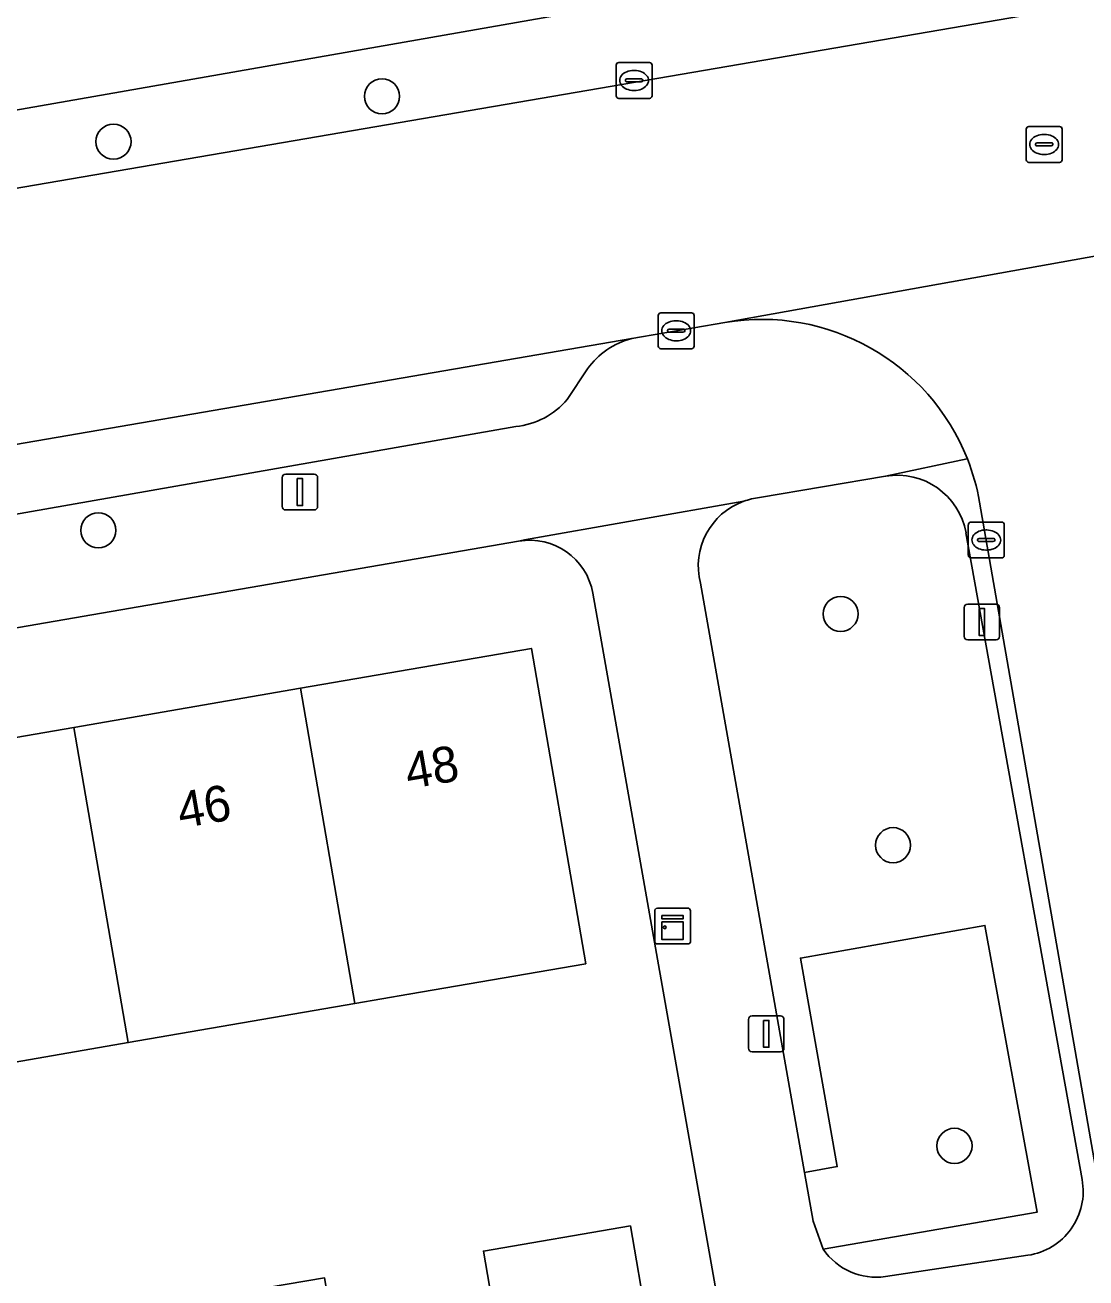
# Model space of a CAD drawing. Extents: x 162879 to 165540, y 384011 to 385181.
# Drawn here: x 164201.76 to 164231.34, y 384711.92 to 384746.83 of the extents above; entities that cross this region are included whole.
import ezdxf

# ---------------------------------------------------------------- set-up
doc = ezdxf.new("R2010")
doc.units = 0
for name, color, linetype in [('IMGEO_Boom', 7, 'Continuous'), ('IMGEO_Erf', 7, 'Continuous'), ('IMGEO_Groenvoorziening', 7, 'Continuous'), ('IMGEO_Hek', 7, 'Continuous'), ('IMGEO_Kast', 7, 'Continuous'), ('IMGEO_Kolk', 7, 'Continuous'), ('IMGEO_Lichtmast', 7, 'Continuous'), ('IMGEO_Pand', 7, 'Continuous'), ('IMGEO_Pand_nummerreeks', 7, 'Continuous'), ('IMGEO_Parkeervlak_open', 7, 'Continuous'), ('IMGEO_Rijbaan_lokaal_gesloten', 7, 'Continuous'), ('IMGEO_Rijbaan_lokaal_open', 7, 'Continuous'), ('IMGEO_Rioolput', 7, 'Continuous'), ('IMGEO_Voetpad_open', 7, 'Continuous')]:
    doc.layers.add(name, color=color, linetype=linetype)

msp = doc.modelspace()

# ---------------------------------------------------------------- linework, layer by layer
at = {"layer": 'IMGEO_Boom'}
for centre in [(164211.716, 384744.842), (164204.229, 384743.58), (164203.806, 384732.748), (164224.499, 384730.419), (164225.963, 384723.975), (164227.674, 384715.597)]:
    msp.add_circle(centre, 0.489, dxfattribs=at)
at = {"layer": 'IMGEO_Erf'}
for points in [[(164181.636, 384759.996), (164182.983, 384750), (164184.139, 384741.423), (164218.594, 384747.449), (164218.437, 384748.328), (164218.152, 384750), (164213.554, 384776.661), (164204.374, 384829.872)], [(164215.523, 384732.443), (164164.654, 384723.67)], [(164217.806, 384729.797), (164217.594, 384730.996)], [(164167.926, 384704.489), (164172.141, 384705.216), (164172.599, 384702.565), (164176.789, 384703.288), (164176.313, 384706.118), (164180.626, 384706.845), (164184.846, 384707.556), (164185.318, 384704.759), (164189.423, 384705.467), (164188.947, 384708.297), (164193.26, 384709.024), (164197.48, 384709.735), (164197.952, 384706.938), (164202.058, 384707.646), (164201.582, 384710.477), (164205.896, 384711.204), (164210.115, 384711.915), (164210.587, 384709.117), (164221.139, 384710.937), (164221.116, 384711.067), (164217.806, 384729.797)]]:
    msp.add_lwpolyline(points, dxfattribs=at)
for points in [[(164192.007, 384716.295), (164185.69, 384715.205), (164179.373, 384714.116), (164173.055, 384713.027), (164171.55, 384712.767), (164166.622, 384711.917), (164165.107, 384720.7), (164171.54, 384721.809), (164177.859, 384722.899), (164184.175, 384723.988), (164190.493, 384725.078), (164196.809, 384726.167), (164203.128, 384727.257), (164209.444, 384728.346), (164215.878, 384729.456), (164217.393, 384720.673), (164212.466, 384719.823), (164210.958, 384719.565), (164204.642, 384718.475), (164198.324, 384717.385)], [(164218.641, 384713.371), (164219.1, 384710.711), (164214.999, 384710.004), (164214.541, 384712.664)]]:
    msp.add_lwpolyline(points, close=True, dxfattribs=at)
msp.add_arc((164215.831, 384730.679), 1.791, 10.2007, 99.9156, dxfattribs=at)
at = {"layer": 'IMGEO_Groenvoorziening'}
for points in [[(164225.751, 384734.256), (164222.239, 384733.659)], [(164231.233, 384714.655), (164227.995, 384732.68)], [(164220.592, 384731.276), (164223.49, 384714.857), (164223.73, 384713.5), (164224.013, 384712.714)], [(164225.747, 384711.953), (164229.722, 384712.548)]]:
    msp.add_lwpolyline(points, dxfattribs=at)
for centre, radius, start, end in [((164226.078, 384732.336), 1.948, 10.178, 99.6599), ((164222.444, 384731.756), 1.913, 109.6738, 194.5362), ((164222.433, 384731.813), 1.856, 95.9864, 109.9266), ((164229.455, 384714.335), 1.807, 278.509, 10.1999), ((164225.498, 384713.741), 1.805, 214.6732, 277.9364)]:
    msp.add_arc(centre, radius, start, end, dxfattribs=at)
at = {"layer": 'IMGEO_Hek'}
msp.add_lwpolyline([(164223.49, 384714.857), (164224.406, 384715.019), (164223.381, 384720.829), (164228.521, 384721.737), (164229.982, 384713.749), (164224.013, 384712.714)], dxfattribs=at)
at = {"layer": 'IMGEO_Kast'}
for p, q in [((164219.392, 384722.222), (164220.233, 384722.222)), ((164220.233, 384722.222), (164219.392, 384722.222)), ((164219.317, 384721.297), (164219.317, 384722.138)), ((164219.317, 384722.138), (164219.317, 384721.297)), ((164220.317, 384722.147), (164220.317, 384721.306)), ((164220.317, 384721.306), (164220.317, 384722.147)), ((164220.242, 384721.222), (164219.401, 384721.222)), ((164219.401, 384721.222), (164220.242, 384721.222))]:
    msp.add_line(p, q, dxfattribs=at)
for points in [[(164219.512, 384722.012), (164220.112, 384722.012), (164220.112, 384721.927), (164219.512, 384721.927), (164219.512, 384722.012)], [(164219.512, 384721.837), (164220.112, 384721.837), (164220.112, 384721.348), (164219.512, 384721.348), (164219.512, 384721.837)]]:
    msp.add_lwpolyline(points, dxfattribs=at)
msp.add_circle((164219.596, 384721.686), 0.0377, dxfattribs=at)
for centre, start, end in [((164219.395, 384722.144), 92.4484, 184.2845), ((164219.395, 384722.144), 92.4484, 184.2845), ((164220.239, 384722.144), 2.4484, 94.2845), ((164220.239, 384722.144), 2.4484, 94.2845), ((164219.395, 384721.3), 182.4484, 274.2845), ((164219.395, 384721.3), 182.4484, 274.2845), ((164220.239, 384721.3), 272.4484, 4.2845), ((164220.239, 384721.3), 272.4484, 4.2845)]:
    msp.add_arc(centre, 0.0779, start, end, dxfattribs=at)
at = {"layer": 'IMGEO_Kolk'}
for p, q in [((164218.241, 384744.859), (164218.241, 384745.711)), ((164218.316, 384745.785), (164219.168, 384745.785)), ((164219.242, 384745.711), (164219.242, 384744.859)), ((164218.5, 384745.279), (164218.5, 384745.291)), ((164218.938, 384745.242), (164218.54, 384745.242)), ((164218.543, 384745.328), (164218.941, 384745.328)), ((164218.729, 384745.565), (164218.754, 384745.565)), ((164218.984, 384745.291), (164218.984, 384745.279)), ((164218.752, 384745.005), (164218.727, 384745.005)), ((164219.168, 384744.785), (164218.316, 384744.785)), ((164219.416, 384737.884), (164219.416, 384738.736)), ((164219.491, 384738.81), (164220.343, 384738.81)), ((164220.417, 384738.736), (164220.417, 384737.884)), ((164219.675, 384738.304), (164219.675, 384738.316)), ((164220.113, 384738.267), (164219.715, 384738.267)), ((164219.718, 384738.353), (164220.116, 384738.353)), ((164219.904, 384738.59), (164219.929, 384738.59)), ((164220.159, 384738.316), (164220.159, 384738.304)), ((164219.927, 384738.03), (164219.902, 384738.03)), ((164220.343, 384737.81), (164219.491, 384737.81)), ((164228.06, 384732.052), (164228.06, 384732.904)), ((164228.135, 384732.978), (164228.987, 384732.978)), ((164228.548, 384732.758), (164228.573, 384732.758)), ((164229.061, 384732.904), (164229.061, 384732.052)), ((164228.319, 384732.472), (164228.319, 384732.484)), ((164228.757, 384732.435), (164228.359, 384732.435)), ((164228.362, 384732.521), (164228.76, 384732.521)), ((164228.803, 384732.484), (164228.803, 384732.472)), ((164228.987, 384731.978), (164228.135, 384731.978)), ((164228.571, 384732.198), (164228.546, 384732.198))]:
    msp.add_line(p, q, dxfattribs=at)
for points in [[(164218.241, 384744.859), (164218.241, 384745.711)], [(164218.316, 384745.785), (164219.168, 384745.785)], [(164219.242, 384745.711), (164219.242, 384744.859)], [(164219.168, 384744.785), (164218.316, 384744.785)], [(164219.416, 384737.884), (164219.416, 384738.736)], [(164219.491, 384738.81), (164220.343, 384738.81)], [(164220.417, 384738.736), (164220.417, 384737.884)], [(164220.343, 384737.81), (164219.491, 384737.81)], [(164228.06, 384732.052), (164228.06, 384732.904)], [(164228.135, 384732.978), (164228.987, 384732.978)], [(164229.061, 384732.904), (164229.061, 384732.052)], [(164228.987, 384731.978), (164228.135, 384731.978)]]:
    msp.add_lwpolyline(points, dxfattribs=at)
for centre, radius, start, end in [((164218.318, 384745.709), 0.0765, 91.552, 178.448), ((164218.318, 384745.709), 0.0765, 91.552, 178.448), ((164219.166, 384745.709), 0.0765, 1.552, 88.448), ((164219.166, 384745.709), 0.0765, 1.552, 88.448), ((164218.54, 384745.288), 0.0403, 85.8775, 175.7526), ((164218.537, 384745.278), 0.0366, 178.938, 274.7102), ((164218.941, 384745.285), 0.043, 264.8664, 352.4533), ((164218.945, 384745.29), 0.0386, 1.7309, 96.639), ((164218.318, 384744.861), 0.0765, 181.552, 268.448), ((164218.318, 384744.861), 0.0765, 181.552, 268.448), ((164219.166, 384744.861), 0.0765, 271.552, 358.448), ((164219.166, 384744.861), 0.0765, 271.552, 358.448), ((164219.493, 384738.734), 0.0765, 91.552, 178.448), ((164219.493, 384738.734), 0.0765, 91.552, 178.448), ((164220.341, 384738.734), 0.0765, 1.552, 88.448), ((164220.341, 384738.734), 0.0765, 1.552, 88.448), ((164219.715, 384738.313), 0.0403, 85.8775, 175.7526), ((164219.712, 384738.303), 0.0366, 178.938, 274.7102), ((164220.116, 384738.31), 0.043, 264.8664, 352.4533), ((164220.12, 384738.315), 0.0386, 1.7309, 96.639), ((164219.493, 384737.886), 0.0765, 181.552, 268.448), ((164219.493, 384737.886), 0.0765, 181.552, 268.448), ((164220.341, 384737.886), 0.0765, 271.552, 358.448), ((164220.341, 384737.886), 0.0765, 271.552, 358.448), ((164228.137, 384732.902), 0.0765, 91.552, 178.448), ((164228.137, 384732.902), 0.0765, 91.552, 178.448), ((164228.985, 384732.902), 0.0765, 1.552, 88.448), ((164228.985, 384732.902), 0.0765, 1.552, 88.448), ((164228.359, 384732.481), 0.0403, 85.8775, 175.7526), ((164228.356, 384732.471), 0.0366, 178.938, 274.7102), ((164228.76, 384732.478), 0.043, 264.8664, 352.4533), ((164228.764, 384732.483), 0.0386, 1.7309, 96.639), ((164228.137, 384732.054), 0.0765, 181.552, 268.448), ((164228.137, 384732.054), 0.0765, 181.552, 268.448), ((164228.985, 384732.054), 0.0765, 271.552, 358.448), ((164228.985, 384732.054), 0.0765, 271.552, 358.448)]:
    msp.add_arc(centre, radius, start, end, dxfattribs=at)
for centre, major_axis, ratio, start_param, end_param in [((164218.728, 384745.285), (-0.387, 0.002), 0.722429, 4.712389, 7.853982), ((164218.753, 384745.285), (-0.39, 0.002), 0.717154, 1.570796, 4.712389), ((164219.903, 384738.31), (-0.387, 0.002), 0.722429, 4.712389, 7.853982), ((164219.928, 384738.31), (-0.39, 0.002), 0.717154, 1.570796, 4.712389), ((164228.547, 384732.478), (-0.387, 0.002), 0.722429, 4.712389, 7.853982), ((164228.572, 384732.478), (-0.39, 0.002), 0.717154, 1.570796, 4.712389)]:
    msp.add_ellipse(centre, major_axis=major_axis, ratio=ratio, start_param=start_param, end_param=end_param, dxfattribs=at)
at = {"layer": 'IMGEO_Lichtmast'}
for p, q in [((164208.93, 384733.415), (164208.93, 384734.215)), ((164208.93, 384734.215), (164208.93, 384733.415)), ((164209.03, 384734.315), (164209.82, 384734.315)), ((164209.82, 384734.315), (164209.03, 384734.315)), ((164209.92, 384734.215), (164209.92, 384733.415)), ((164209.92, 384733.415), (164209.92, 384734.215)), ((164209.82, 384733.315), (164209.03, 384733.315)), ((164209.03, 384733.315), (164209.82, 384733.315)), ((164227.942, 384729.794), (164227.942, 384730.594)), ((164227.942, 384730.594), (164227.942, 384729.794)), ((164228.042, 384730.694), (164228.832, 384730.694)), ((164228.832, 384730.694), (164228.042, 384730.694)), ((164228.932, 384730.594), (164228.932, 384729.794)), ((164228.932, 384729.794), (164228.932, 384730.594)), ((164228.832, 384729.694), (164228.042, 384729.694)), ((164228.042, 384729.694), (164228.832, 384729.694)), ((164221.93, 384718.317), (164221.93, 384719.117)), ((164221.93, 384719.117), (164221.93, 384718.317)), ((164222.03, 384719.217), (164222.82, 384719.217)), ((164222.82, 384719.217), (164222.03, 384719.217)), ((164222.92, 384719.117), (164222.92, 384718.317)), ((164222.92, 384718.317), (164222.92, 384719.117)), ((164222.82, 384718.217), (164222.03, 384718.217)), ((164222.03, 384718.217), (164222.82, 384718.217))]:
    msp.add_line(p, q, dxfattribs=at)
for points in [[(164209.35, 384734.19), (164209.5, 384734.19), (164209.5, 384733.44), (164209.35, 384733.44), (164209.35, 384734.19)], [(164228.362, 384730.569), (164228.512, 384730.569), (164228.512, 384729.819), (164228.362, 384729.819), (164228.362, 384730.569)], [(164222.35, 384719.092), (164222.5, 384719.092), (164222.5, 384718.342), (164222.35, 384718.342), (164222.35, 384719.092)]]:
    msp.add_lwpolyline(points, dxfattribs=at)
for centre, start, end in [((164209.03, 384734.215), 90, 180), ((164209.03, 384734.215), 90, 180), ((164209.82, 384734.215), 0, 90), ((164209.82, 384734.215), 360, 90), ((164209.03, 384733.415), 180, 270), ((164209.03, 384733.415), 180, 270), ((164209.82, 384733.415), 270, 0), ((164209.82, 384733.415), 270, 0), ((164228.042, 384730.594), 90, 180), ((164228.042, 384730.594), 90, 180), ((164228.832, 384730.594), 0, 90), ((164228.832, 384730.594), 360, 90), ((164228.042, 384729.794), 180, 270), ((164228.042, 384729.794), 180, 270), ((164228.832, 384729.794), 270, 0), ((164228.832, 384729.794), 270, 0), ((164222.03, 384719.117), 90, 180), ((164222.03, 384719.117), 90, 180), ((164222.82, 384719.117), 0, 90), ((164222.82, 384719.117), 360, 90), ((164222.03, 384718.317), 180, 270), ((164222.03, 384718.317), 180, 270), ((164222.82, 384718.317), 270, 0), ((164222.82, 384718.317), 270, 0)]:
    msp.add_arc(centre, 0.1, start, end, dxfattribs=at)
at = {"layer": 'IMGEO_Pand'}
for points in [[(164209.444, 384728.346), (164210.958, 384719.565), (164212.466, 384719.823), (164217.393, 384720.673), (164215.878, 384729.456)], [(164204.642, 384718.475), (164210.958, 384719.565), (164209.444, 384728.346), (164203.128, 384727.257)], [(164204.642, 384718.475), (164203.128, 384727.257), (164196.809, 384726.167), (164198.324, 384717.385)], [(164218.641, 384713.371), (164214.541, 384712.664), (164214.999, 384710.004), (164219.1, 384710.711)]]:
    msp.add_lwpolyline(points, close=True, dxfattribs=at)
at = {"layer": 'IMGEO_Parkeervlak_open'}
for points in [[(164218.677, 384738.095), (164166.8, 384729.179)], [(164216.881, 384736.398), (164217.444, 384737.247)], [(164170.748, 384727.803), (164215.442, 384735.643)]]:
    msp.add_lwpolyline(points, dxfattribs=at)
for centre, radius, start, end in [((164219.219, 384735.986), 2.177, 104.4203, 144.6165), ((164215.245, 384737.767), 2.133, 275.296, 320.0733)]:
    msp.add_arc(centre, radius, start, end, dxfattribs=at)
at = {"layer": 'IMGEO_Rijbaan_lokaal_gesloten'}
for points in [[(164371.601, 384771.819), (164361.498, 384770.071), (164346.209, 384767.398), (164324.914, 384763.697), (164289.347, 384757.489), (164279.535, 384755.77), (164266.209, 384753.43), (164257.378, 384751.922), (164246.314, 384750), (164240.108, 384748.922), (164237.753, 384748.5), (164184.34, 384739.338), (164178.884, 384738.404), (164123.872, 384728.793), (164118.192, 384727.8)], [(164108.973, 384719.088), (164145.228, 384725.459), (164147.437, 384725.847), (164164.362, 384728.761), (164166.8, 384729.179), (164218.677, 384738.095), (164221.275, 384738.541), (164239.041, 384741.721)]]:
    msp.add_lwpolyline(points, dxfattribs=at)
at = {"layer": 'IMGEO_Rijbaan_lokaal_open'}
for points in [[(164240.196, 384741.928), (164239.041, 384741.721), (164221.275, 384738.541)], [(164228.375, 384733.535), (164234.732, 384697.099), (164241.561, 384698.334), (164235.695, 384731.894)]]:
    msp.add_lwpolyline(points, dxfattribs=at)
for centre, radius, start, end in [((164222.304, 384732.462), 6.165, 21.6907, 99.6043), ((164222.275, 384732.452), 6.196, 10.069, 21.6837)]:
    msp.add_arc(centre, radius, start, end, dxfattribs=at)
at = {"layer": 'IMGEO_Rioolput'}
for p, q in [((164229.674, 384743.076), (164229.674, 384743.928)), ((164229.749, 384744.002), (164230.601, 384744.002)), ((164230.675, 384743.928), (164230.675, 384743.076)), ((164229.933, 384743.496), (164229.933, 384743.508)), ((164229.976, 384743.545), (164230.374, 384743.545)), ((164230.162, 384743.782), (164230.187, 384743.782)), ((164230.417, 384743.508), (164230.417, 384743.496)), ((164230.371, 384743.459), (164229.973, 384743.459)), ((164230.185, 384743.222), (164230.16, 384743.222)), ((164230.601, 384743.002), (164229.749, 384743.002))]:
    msp.add_line(p, q, dxfattribs=at)
for points in [[(164229.674, 384743.076), (164229.674, 384743.928)], [(164229.749, 384744.002), (164230.601, 384744.002)], [(164230.675, 384743.928), (164230.675, 384743.076)], [(164230.601, 384743.002), (164229.749, 384743.002)]]:
    msp.add_lwpolyline(points, dxfattribs=at)
for centre, radius, start, end in [((164229.751, 384743.926), 0.0765, 91.552, 178.448), ((164229.751, 384743.926), 0.0765, 91.552, 178.448), ((164230.599, 384743.926), 0.0765, 1.552, 88.448), ((164230.599, 384743.926), 0.0765, 1.552, 88.448), ((164229.973, 384743.505), 0.0403, 85.8775, 175.7526), ((164229.97, 384743.495), 0.0366, 178.938, 274.7102), ((164230.374, 384743.502), 0.043, 264.8664, 352.4533), ((164230.378, 384743.507), 0.0386, 1.7309, 96.639), ((164229.751, 384743.078), 0.0765, 181.552, 268.448), ((164229.751, 384743.078), 0.0765, 181.552, 268.448), ((164230.599, 384743.078), 0.0765, 271.552, 358.448), ((164230.599, 384743.078), 0.0765, 271.552, 358.448)]:
    msp.add_arc(centre, radius, start, end, dxfattribs=at)
for centre, major_axis, ratio, start_param, end_param in [((164230.161, 384743.502), (-0.387, 0.002), 0.722429, 4.712389, 7.853982), ((164230.186, 384743.502), (-0.39, 0.002), 0.717154, 1.570796, 4.712389)]:
    msp.add_ellipse(centre, major_axis=major_axis, ratio=ratio, start_param=start_param, end_param=end_param, dxfattribs=at)
at = {"layer": 'IMGEO_Voetpad_open'}
for points in [[(164123.872, 384728.793), (164178.884, 384738.404), (164178.796, 384738.899), (164184.251, 384739.841), (164184.34, 384739.338), (164237.753, 384748.5), (164240.108, 384748.922), (164246.314, 384750), (164257.378, 384751.922), (164266.209, 384753.43), (164266.123, 384753.922), (164265.676, 384756.475), (164264.487, 384756.268), (164264.235, 384756.224), (164237.146, 384751.537), (164228.264, 384750), (164227.888, 384749.935), (164218.437, 384748.328), (164218.594, 384747.449), (164184.139, 384741.423), (164178.898, 384740.524), (164123.198, 384730.753)], [(164221.275, 384738.541), (164218.677, 384738.095)], [(164217.444, 384737.247), (164216.881, 384736.398)], [(164215.442, 384735.643), (164170.748, 384727.803)], [(164222.239, 384733.659), (164225.751, 384734.256), (164228.032, 384734.741)], [(164228.032, 384734.741), (164225.751, 384734.256)], [(164215.523, 384732.443), (164215.685, 384732.479), (164221.8, 384733.558)], [(164221.8, 384733.558), (164215.685, 384732.479), (164215.523, 384732.443)], [(164235.813, 384690.902), (164235.566, 384692.318), (164234.732, 384697.099), (164228.375, 384733.535)], [(164227.995, 384732.68), (164231.233, 384714.655)], [(164159.322, 384723.138), (164164.654, 384723.67), (164215.523, 384732.443)], [(164224.013, 384712.714), (164223.73, 384713.5), (164223.49, 384714.857), (164220.592, 384731.276)], [(164217.594, 384730.996), (164217.806, 384729.797), (164221.116, 384711.067), (164221.139, 384710.937), (164221.409, 384709.41), (164221.413, 384709.389), (164224.697, 384690.809), (164224.852, 384689.932)], [(164229.722, 384712.548), (164225.747, 384711.953)]]:
    msp.add_lwpolyline(points, dxfattribs=at)
for centre, radius, start, end in [((164222.304, 384732.462), 6.165, 21.6907, 99.6043), ((164219.219, 384735.986), 2.177, 104.4203, 144.6165), ((164215.245, 384737.767), 2.133, 275.296, 320.0733), ((164222.275, 384732.452), 6.196, 10.069, 21.6837), ((164226.078, 384732.336), 1.948, 10.178, 99.6599), ((164222.444, 384731.756), 1.913, 109.6738, 194.5362), ((164222.433, 384731.813), 1.856, 95.9864, 109.9266), ((164215.831, 384730.679), 1.791, 10.2007, 99.9156), ((164229.455, 384714.335), 1.807, 278.509, 10.1999), ((164225.498, 384713.741), 1.805, 214.6732, 277.9364)]:
    msp.add_arc(centre, radius, start, end, dxfattribs=at)

# ---------------------------------------------------------------- texts
at = {"layer": 'IMGEO_Pand_nummerreeks'}
for s, p in [('48', (164212.451, 384725.536)), ('46', (164206.101, 384724.441))]:
    msp.add_text(s, height=1, rotation=9.785, dxfattribs=at).set_placement(p)

doc.saveas('drawing.dxf')
